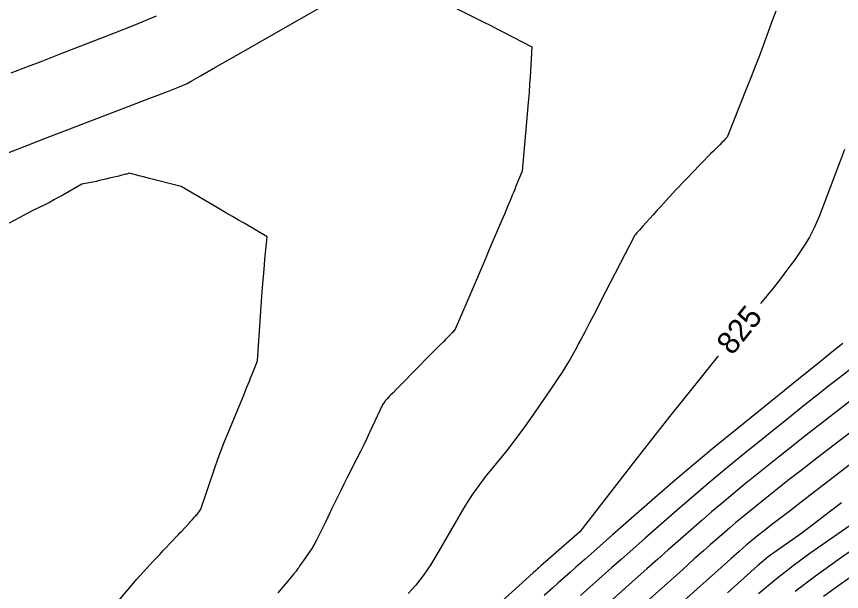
# Model space of a CAD drawing. Extents: x 2079879 to 2092887, y 778083 to 784051.
# Drawn here: x 2083804.7 to 2083907.9, y 780791.7 to 780863.7 of the extents above; entities that cross this region are included whole.
import ezdxf

# ---------------------------------------------------------------- set-up
doc = ezdxf.new("R2010")
doc.units = 0
doc.layers.add('DT_X_Contour_Major', color=7, linetype='Continuous')
doc.layers.add('DT_X_Contour_Minor', color=7, linetype='Continuous')

msp = doc.modelspace()

# ---------------------------------------------------------------- linework, layer by layer
at = {"layer": 'DT_X_Contour_Major'}
for points in [[(2083908.3, 780847.08), (2083907.67, 780845.41), (2083905.8, 780840.44), (2083905.13, 780838.71), (2083904.5, 780837.26), (2083903.91, 780836.1), (2083903.38, 780835.22), (2083902.01, 780833.24), (2083901.46, 780832.46), (2083900.83, 780831.62), (2083900.13, 780830.71), (2083899.34, 780829.73), (2083897.77, 780827.8)], [(2083892.5, 780821.26), (2083892.35, 780821.08), (2083888.16, 780815.84), (2083886.6, 780813.88), (2083885.07, 780811.94), (2083883.55, 780810.01), (2083882.06, 780808.1), (2083875.17, 780799.22), (2083871.55, 780796.04), (2083870.86, 780795.43), (2083870.35, 780794.98), (2083870.02, 780794.69), (2083869.86, 780794.55), (2083869.68, 780794.38), (2083869.34, 780794.07), (2083868.45, 780793.27), (2083867.02, 780791.98), (2083865.04, 780790.19)], [(2083911.03, 780809.2), (2083903.61, 780803.5), (2083901.15, 780801.6), (2083899.31, 780800.19), (2083898.12, 780799.26), (2083897.55, 780798.82), (2083896.89, 780798.29), (2083896.66, 780798.09), (2083896.43, 780797.91), (2083896.23, 780797.74), (2083896.04, 780797.57), (2083895.56, 780797.15), (2083895.09, 780796.73), (2083894.05, 780795.8), (2083892.43, 780794.36), (2083890.24, 780792.4), (2083883.64, 780786.49)]]:
    msp.add_lwpolyline(points, dxfattribs=at)
at = {"layer": 'DT_X_Contour_Minor'}
for points in [[(2083801.57, 780845.86), (2083804.79, 780847.12), (2083808.31, 780848.49), (2083818.13, 780852.25), (2083821.36, 780853.49), (2083823.71, 780854.4), (2083825.16, 780854.97), (2083825.73, 780855.2), (2083826.05, 780855.36), (2083826.52, 780855.62), (2083827.7, 780856.29), (2083829.59, 780857.38), (2083832.19, 780858.87), (2083845.96, 780866.78)], [(2083857.83, 780865.71), (2083862.23, 780863.49), (2083863.15, 780863.03), (2083864.02, 780862.59), (2083864.85, 780862.16), (2083865.63, 780861.76), (2083869.18, 780859.92), (2083868.95, 780856.19), (2083868.89, 780855.3), (2083868.81, 780854.22), (2083868.71, 780852.96), (2083868.58, 780851.52), (2083867.94, 780844.35), (2083867.18, 780842.49), (2083867.02, 780842.09), (2083866.86, 780841.71), (2083866.71, 780841.34), (2083866.56, 780840.98), (2083866.17, 780840.04), (2083865.99, 780839.6), (2083865.73, 780838.99), (2083865.41, 780838.22), (2083865.01, 780837.28), (2083863.84, 780834.54), (2083863.4, 780833.5), (2083862.93, 780832.41), (2083862.45, 780831.28), (2083861.95, 780830.11), (2083859.59, 780824.56), (2083859.24, 780824.18), (2083859.17, 780824.11), (2083859.11, 780824.04), (2083859.05, 780823.98), (2083859, 780823.93), (2083858.87, 780823.8), (2083858.83, 780823.76), (2083858.79, 780823.71), (2083858.74, 780823.67), (2083858.7, 780823.63), (2083858.6, 780823.53), (2083858.52, 780823.44), (2083858.35, 780823.27), (2083858.09, 780823.01), (2083857.74, 780822.66), (2083856.7, 780821.61), (2083856.28, 780821.19), (2083855.79, 780820.69), (2083855.23, 780820.12), (2083854.6, 780819.48), (2083852.84, 780817.68), (2083852.25, 780817.08), (2083851.8, 780816.62), (2083851.5, 780816.31), (2083851.33, 780816.14), (2083851.08, 780815.87), (2083850.99, 780815.78), (2083850.9, 780815.68), (2083850.83, 780815.59), (2083850.76, 780815.51), (2083850.46, 780815.11), (2083848.87, 780811.65), (2083848.51, 780810.89), (2083848.13, 780810.09), (2083847.72, 780809.25), (2083847.28, 780808.38), (2083846.07, 780805.99), (2083845.65, 780805.16), (2083845.29, 780804.46), (2083845.01, 780803.89), (2083844.79, 780803.45), (2083844.31, 780802.44), (2083844.11, 780802.03), (2083843.88, 780801.56), (2083843.62, 780801.03), (2083843.33, 780800.43), (2083842.51, 780798.75), (2083842.21, 780798.15), (2083841.92, 780797.6), (2083841.63, 780797.12), (2083841.35, 780796.69), (2083840.61, 780795.62), (2083840.35, 780795.26), (2083840.15, 780794.97), (2083839.99, 780794.74), (2083839.89, 780794.59), (2083839.66, 780794.27), (2083839.35, 780793.89), (2083838.59, 780792.98), (2083837.38, 780791.56)], [(2083899.7, 780864.42), (2083899.29, 780863.31), (2083898.06, 780859.99), (2083897.59, 780858.74), (2083897.11, 780857.46), (2083896.6, 780856.16), (2083896.08, 780854.84), (2083893.61, 780848.62), (2083893.48, 780848.49), (2083893.45, 780848.46), (2083893.42, 780848.44), (2083893.41, 780848.42), (2083893.39, 780848.4), (2083893.36, 780848.37), (2083893.35, 780848.35), (2083893.33, 780848.34), (2083893.32, 780848.33), (2083893.31, 780848.32), (2083893.29, 780848.29), (2083893.24, 780848.24), (2083893.13, 780848.12), (2083892.94, 780847.94), (2083892.68, 780847.68), (2083891.9, 780846.89), (2083891.56, 780846.56), (2083891.16, 780846.15), (2083890.69, 780845.66), (2083890.14, 780845.1), (2083888.58, 780843.49), (2083888.03, 780842.92), (2083887.55, 780842.42), (2083887.14, 780841.98), (2083886.79, 780841.6), (2083885.96, 780840.68), (2083885.63, 780840.31), (2083885.25, 780839.89), (2083884.82, 780839.42), (2083884.36, 780838.91), (2083883.05, 780837.46), (2083882.62, 780836.99), (2083882.31, 780836.65), (2083882.13, 780836.44), (2083882.07, 780836.37), (2083882.06, 780836.37), (2083882.06, 780836.36), (2083882.05, 780836.36), (2083882.05, 780836.36), (2083882.05, 780836.36), (2083882.04, 780836.34), (2083878.39, 780829.26), (2083877.68, 780827.88), (2083877.11, 780826.77), (2083876.67, 780825.93), (2083876.38, 780825.36), (2083875.78, 780824.2), (2083875.55, 780823.75), (2083875.3, 780823.28), (2083875.02, 780822.78), (2083874.74, 780822.25), (2083873.94, 780820.81), (2083873.56, 780820.17), (2083873.03, 780819.33), (2083872.33, 780818.28), (2083871.48, 780817.02), (2083868.99, 780813.41), (2083868.07, 780812.1), (2083867.18, 780810.88), (2083866.33, 780809.75), (2083865.5, 780808.72), (2083863.34, 780806.07), (2083862.52, 780805), (2083861.67, 780803.79), (2083860.79, 780802.42), (2083859.89, 780800.9), (2083857.46, 780796.64), (2083856.54, 780795.12), (2083855.6, 780793.76), (2083854.66, 780792.54), (2083853.7, 780791.48)], [(2083804.01, 780856.68), (2083805.86, 780857.39), (2083807.96, 780858.2), (2083810.29, 780859.11), (2083816.85, 780861.65), (2083819.41, 780862.67), (2083822.19, 780863.81)], [(2083815.9, 780788.74), (2083819.75, 780793.29), (2083821.43, 780795.12), (2083821.8, 780795.52), (2083822.2, 780795.94), (2083822.61, 780796.38), (2083823.05, 780796.85), (2083824.23, 780798.11), (2083824.63, 780798.53), (2083824.95, 780798.86), (2083825.17, 780799.1), (2083825.31, 780799.24), (2083826.32, 780800.33), (2083826.43, 780800.45), (2083826.54, 780800.57), (2083826.66, 780800.69), (2083826.97, 780801.02), (2083827.08, 780801.15), (2083827.18, 780801.27), (2083827.27, 780801.38), (2083827.36, 780801.5), (2083827.73, 780802.02), (2083829.49, 780807.2), (2083829.88, 780808.3), (2083830.28, 780809.41), (2083830.71, 780810.51), (2083831.16, 780811.61), (2083832.37, 780814.54), (2083832.78, 780815.53), (2083833.11, 780816.32), (2083833.35, 780816.91), (2083833.51, 780817.3), (2083833.82, 780818.06), (2083833.93, 780818.35), (2083834.05, 780818.64), (2083834.16, 780818.93), (2083834.28, 780819.23), (2083834.83, 780820.62), (2083835.4, 780828.7), (2083835.52, 780830.29), (2083835.62, 780831.59), (2083835.7, 780832.62), (2083835.77, 780833.36), (2083836.04, 780836.16), (2083833.15, 780837.84), (2083832.48, 780838.22), (2083831.72, 780838.67), (2083830.87, 780839.16), (2083829.92, 780839.72), (2083825.28, 780842.43), (2083821.34, 780843.46), (2083820.58, 780843.65), (2083820.01, 780843.8), (2083819.62, 780843.9), (2083819.4, 780843.96), (2083818.84, 780844.1), (2083818.49, 780844.01), (2083818.37, 780843.99), (2083818.16, 780843.93), (2083817.86, 780843.86), (2083817.47, 780843.76), (2083816.3, 780843.47), (2083815.87, 780843.37), (2083815.45, 780843.27), (2083815.05, 780843.18), (2083814.65, 780843.09), (2083812.84, 780842.72), (2083810.5, 780841.38), (2083809.99, 780841.09), (2083809.46, 780840.8), (2083808.9, 780840.5), (2083808.32, 780840.21), (2083806.73, 780839.42), (2083806.01, 780839.05), (2083805.02, 780838.53), (2083803.77, 780837.87)], [(2083908.07, 780822.8), (2083906.92, 780821.86), (2083905.07, 780820.37), (2083902.54, 780818.32), (2083894.85, 780812.11), (2083892.07, 780809.84), (2083889.48, 780807.69), (2083887.08, 780805.66), (2083884.88, 780803.75), (2083879.26, 780798.81), (2083877.34, 780797.13), (2083875.82, 780795.78), (2083874.68, 780794.78), (2083873.94, 780794.12), (2083872.47, 780792.8), (2083871.75, 780792.16), (2083870.7, 780791.21)], [(2083909.4, 780819.86), (2083907.31, 780818.25), (2083906.34, 780817.5), (2083905.02, 780816.45), (2083903.33, 780815.1), (2083901.29, 780813.45), (2083895.36, 780808.66), (2083893.22, 780806.91), (2083891.22, 780805.25), (2083889.37, 780803.68), (2083887.67, 780802.21), (2083883.33, 780798.39), (2083881.78, 780797.03), (2083880.38, 780795.79), (2083879.12, 780794.68), (2083878.02, 780793.69), (2083875.26, 780791.23)], [(2083909.95, 780816.31), (2083906.07, 780813.33), (2083904.61, 780812.2), (2083903.12, 780811.03), (2083901.59, 780809.82), (2083900.04, 780808.57), (2083895.87, 780805.2), (2083894.36, 780803.97), (2083892.96, 780802.8), (2083891.66, 780801.7), (2083890.46, 780800.66), (2083887.41, 780797.98), (2083886.22, 780796.93), (2083884.93, 780795.79), (2083883.56, 780794.57), (2083882.09, 780793.26), (2083878.06, 780789.65)], [(2083910.49, 780812.75), (2083904.84, 780808.41), (2083902.88, 780806.9), (2083901.21, 780805.61), (2083899.86, 780804.54), (2083898.8, 780803.7), (2083896.38, 780801.74), (2083895.51, 780801.03), (2083894.7, 780800.36), (2083893.94, 780799.72), (2083893.25, 780799.12), (2083891.48, 780797.56), (2083890.65, 780796.83), (2083889.49, 780795.8), (2083888, 780794.46), (2083886.17, 780792.83), (2083880.85, 780788.07)], [(2083907.92, 780802.84), (2083905.84, 780801.25), (2083904.14, 780799.96), (2083902.8, 780798.96), (2083901.82, 780798.26), (2083899.72, 780796.79), (2083898.75, 780796.05), (2083897.41, 780794.94), (2083895.71, 780793.45), (2083893.65, 780791.58)], [(2083915.47, 780801.26), (2083907.5, 780795.7), (2083904.66, 780793.66), (2083902.09, 780791.72)], [(2083909.4, 780800.29), (2083903.94, 780796.47), (2083901.86, 780794.96), (2083899.73, 780793.28), (2083897.53, 780791.45)], [(2083914.09, 780797.04), (2083907.88, 780792.7), (2083905.66, 780791.11)]]:
    msp.add_lwpolyline(points, dxfattribs=at)

# ---------------------------------------------------------------- texts
at = {"layer": 'DT_X_Contour_Major'}
msp.add_text('825', height=2.8, rotation=51.1283, dxfattribs=at).set_placement((2083894.23, 780821.2))

doc.saveas('drawing.dxf')
